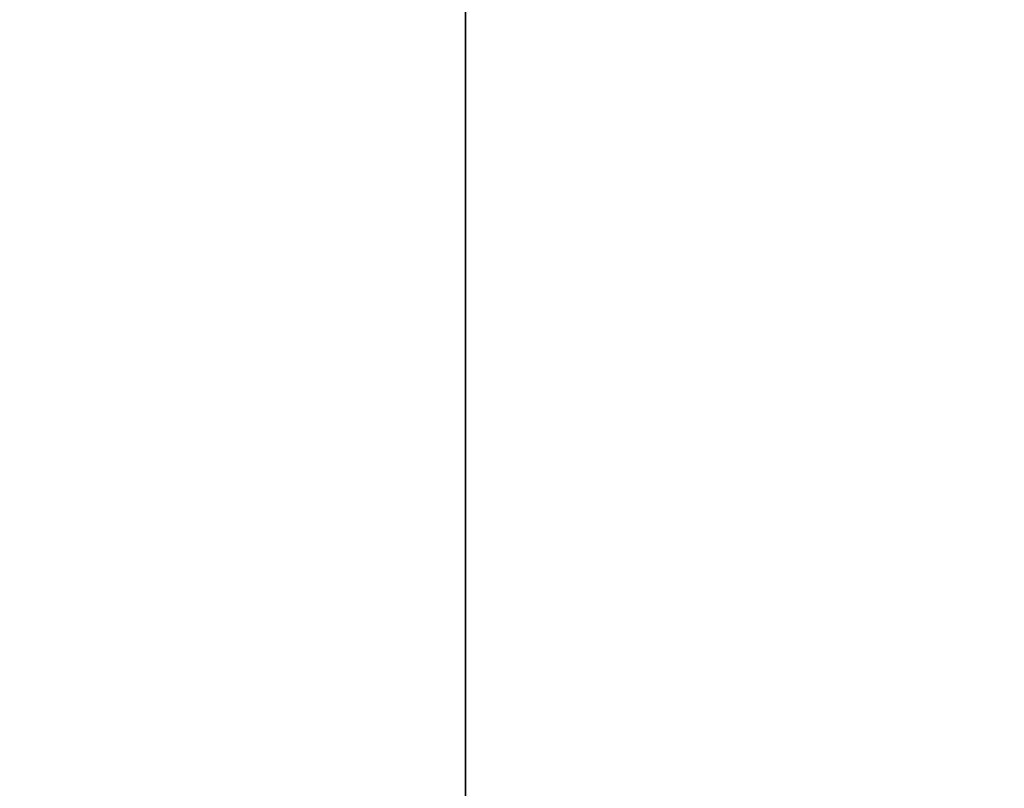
# Model space of a CAD drawing. Header units: millimetres. Extents: x -587 to 3688, y -115 to 120.
# Tile 371 of 656: x 969 to 1010, y 3 to 35. Entities that reach past the tile are written whole.
import ezdxf

# ---------------------------------------------------------------- set-up
doc = ezdxf.new("R2010")
doc.units = ezdxf.units.MM
doc.layers.add('152', color=7, linetype='Continuous', true_color=0xffffff)

# ---------------------------------------------------------------- blocks, each defined once
blk = doc.blocks.new('UG_SURFACE_002')
at = {"layer": '152', "color": 252, "linetype": 'Continuous', "lineweight": 35}
for points in [[(837.5, -40, -7), (837.5, 110, -7), (987.5, 110, -7), (987.5, -40, -7)], [(2162.5, -40, 2198), (2162.5, 110, 2198), (837.5, 110, 2198), (837.5, -40, 2198)], [(987.5, -40, 2048), (987.5, 110, 2048), (2012.5, 110, 2048), (2012.5, -40, 2048)], [(987.5, -40, -7), (987.5, 110, -7), (987.5, 110, 2048), (987.5, -40, 2048)]]:
    blk.add_3dface(points, dxfattribs=at)

msp = doc.modelspace()

# ---------------------------------------------------------------- linework, layer by layer
at = {"layer": '152', "color": 252, "linetype": 'Continuous', "lineweight": -3, "true_color": 0x939598}
for p, q in [((987.5, -40, 2048), (987.5, 110, 2048)), ((987.5, 110, -7), (987.5, -40, -7))]:
    msp.add_line(p, q, dxfattribs=at)

# ---------------------------------------------------------------- block references
msp.add_blockref('UG_SURFACE_002', (0, 0), dxfattribs=at)

doc.saveas('drawing.dxf')
